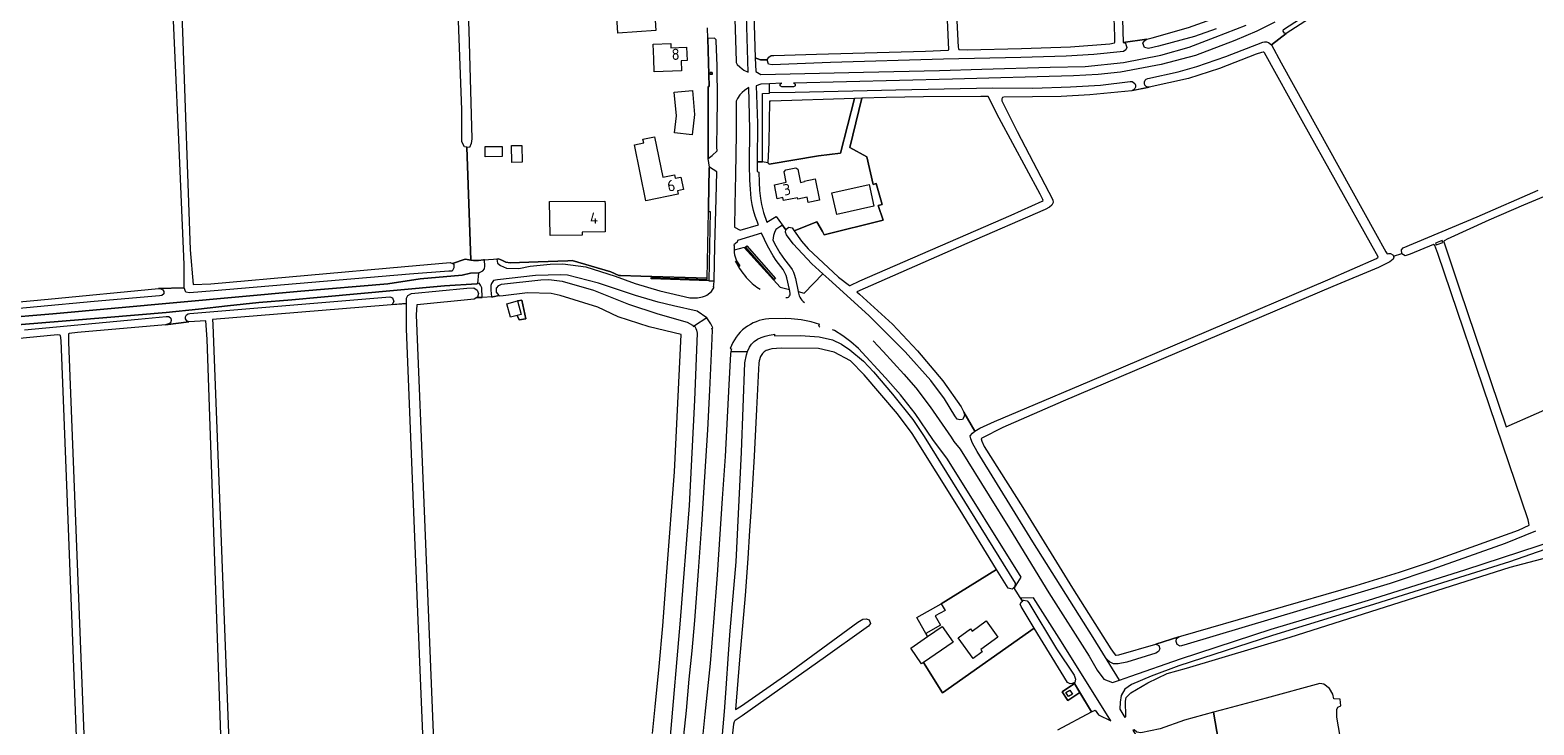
# Model space of a CAD drawing. Header units: metres. Extents: x 209813 to 223847, y 571801 to 587119.
# Tile 374 of 656: x 217443 to 217977, y 578910 to 579156. Entities that reach past the tile are written whole.
import ezdxf
from ezdxf.enums import TextEntityAlignment as Align

# ---------------------------------------------------------------- set-up
doc = ezdxf.new("R2010")
doc.units = ezdxf.units.M
for name, color, linetype, lineweight in [('B-RO-GR-GRAS-GV', 8, 'Continuous', 0), ('B-RO-KL-DATA_CAI-S', 8, 'Continuous', 0), ('B-RO-KW-KUNSTWERK_STUW-GV', 8, 'Continuous', 0), ('B-RO-OG-BEBOUWING-T18', 8, 'Continuous', 0), ('B-RO-OG-TERREIN_CULTUURSCHEIDING-GV', 8, 'Continuous', 0), ('B-RO-OG-TERREIN_ERF-GV', 8, 'Continuous', 0), ('B-RO-OG-WEG-GV', 8, 'Continuous', 0), ('B-RO-VH-VERHARDING_HALFVERHARDING-GV', 8, 'Continuous', 0)]:
    doc.layers.add(name, color=color, linetype=linetype, lineweight=lineweight)
doc.styles.add('NLCS-ISO', font='txt')
doc.styles.add('NLCS-ISO-M200-T18', font='txt', dxfattribs={"height": 0.36})

# ---------------------------------------------------------------- blocks, each defined once
blk = doc.blocks.new('SKL-DATA_SIGNAAL_CAIKAST-SO')
at = {"color": 0, "linetype": 'ByBlock', "lineweight": 18}
for points in [[(-2, 2), (2, 2), (2, 1.68), (-2, 1.68)], [(-2, 1.52), (2, 1.52), (2, -2), (-2, -2)]]:
    blk.add_lwpolyline(points, close=True, dxfattribs=at)
at = {"color": 0, "linetype": 'ByBlock', "lineweight": 18, "style": 'NLCS-ISO'}
blk.add_text('cai', height=1.5, dxfattribs=at).set_placement((0, 0), align=Align.MIDDLE_CENTER)

msp = doc.modelspace()

# ---------------------------------------------------------------- linework, layer by layer
at = {"layer": 'B-RO-GR-GRAS-GV', "flags": 128}
for points in [[(217839.659, 579153.173), (217841.563, 579153.729), (217854.475, 579157.341), (217867.763, 579162.024), (217880.093, 579167.938), (217888.163, 579172.525), (217888.59, 579173.064), (217888.651, 579173.49), (217888.363, 579178.127), (217884.012, 579331.346), (217883.875, 579331.848), (217883.655, 579332.112), (217882.976, 579332.271), (217878.087, 579332.164), (217818.636, 579330.678), (217818.592, 579330.466), (217818.602, 579329.909), (217819.868, 579292.386), (217822.907, 579217.639), (217827.049, 579217.591), (217828.376, 579217.212), (217829.222, 579216.049), (217829.444, 579213.976), (217831.268, 579151.998)], [(217497.851, 579064.836), (217497.82, 579073.148), (217495.965, 579117.405), (217492.041, 579205.006), (217490.387, 579246.734), (217488.63, 579282.206), (217488.489, 579282.501), (217487.923, 579282.591), (217477.569, 579282.218), (217398.636, 579278.717), (217388.619, 579278.003), (217388.301, 579277.831), (217388.051, 579277.101), (217387.886, 579273.91), (217389.948, 579214.64), (217393.024, 579142.716), (217396.476, 579056.745), (217403.002, 579056.807), (217425.203, 579058.602), (217449.537, 579060.783), (217488.802, 579064.657)], [(217598.196, 579114.877), (217597.335, 579114.985), (217596.498, 579116.772), (217596.462, 579128.045), (217592.986, 579219.861), (217588.264, 579219.917), (217571.024, 579219.451), (217537.031, 579218.669), (217494.708, 579217.534), (217494.693, 579217.34), (217494.737, 579215.325), (217497.259, 579155.769), (217499.977, 579078.308), (217501.083, 579066.045), (217507.332, 579066.314), (217576.187, 579072.466), (217592.269, 579073.83), (217593.11, 579073.515), (217597.676, 579075.074), (217599.6, 579074.706)], [(217778.647, 579013.956), (217780.341, 579015.004), (217785.557, 579017.337), (217797.01, 579022.209), (217819.472, 579031.69), (217903.891, 579067.675), (217921.19, 579075.278), (217921.779, 579075.772), (217921.648, 579076.119), (217919.639, 579079.687), (217894.802, 579124.204), (217881.432, 579148.365), (217881.238, 579148.544), (217880.978, 579148.59), (217880.313, 579148.516), (217878.434, 579147.831), (217865.423, 579142.834), (217854.488, 579139.279), (217840.531, 579136.096), (217834.336, 579134.904), (217819.458, 579133.462), (217809.204, 579132.875), (217788.858, 579132.578), (217788.432, 579132.436), (217788.158, 579131.959), (217788.124, 579131.806), (217788.199, 579131.24), (217793.595, 579120.439), (217806.229, 579096.17), (217806.448, 579095.206), (217805.93, 579094.213), (217805.136, 579093.51), (217803.526, 579092.728), (217775.736, 579080.57), (217736.722, 579063.45), (217737.63, 579062.593), (217749.391, 579051.939), (217758.283, 579042.528), (217767.273, 579031.822), (217773.738, 579022.627), (217774.649, 579020.673)], [(217705.473, 579116.491), (217705.111, 579109.268), (217705.508, 579108.84), (217723.028, 579111.78), (217730.855, 579112.668), (217735.898, 579132.162), (217706.173, 579131.226), (217705.717, 579131.186)], [(217714.449, 579085.149), (217717.024, 579081.481), (217719.382, 579078.716), (217730.2, 579068.606), (217734.03, 579065.668), (217734.281, 579065.727), (217737.786, 579067.358), (217791.491, 579090.695), (217802.526, 579095.651), (217802.902, 579095.902), (217802.751, 579096.298), (217801.76, 579098.098), (217787.191, 579125.106), (217783.297, 579132.864), (217780.704, 579132.832), (217760.41, 579132.679), (217747.117, 579132.515), (217738.417, 579132.241), (217734.203, 579114.668), (217740.251, 579111.419), (217742.502, 579101.589), (217743.614, 579101.92), (217745.639, 579094.526), (217744.22, 579094.089), (217746.03, 579088.958), (217725.038, 579083.637), (217724.511, 579084.828), (217722.524, 579088.268)], [(217612.389, 579059.175), (217616.199, 579060.218), (217617.774, 579060.494), (217619.132, 579053.865), (217616.775, 579053.467), (217616.072, 579055.058), (217613.694, 579054.407)]]:
    msp.add_lwpolyline(points, close=True, dxfattribs=at)
for points in [[(217771.091, 579180.963), (217772.671, 579150.314), (217772.731, 579149.883), (217772.899, 579149.58), (217773.04, 579149.519), (217775.817, 579149.462), (217795.128, 579149.862), (217812.577, 579150.456), (217826.524, 579151.553), (217828.152, 579151.947), (217828.238, 579152.126), (217828.238, 579154.203), (217826.231, 579210.602)], [(217903.706, 579164.596), (217889.167, 579155.207), (217883.867, 579151.239), (217887.363, 579144.823), (217920.82, 579084.235), (217924.466, 579077.665), (217925.028, 579076.904), (217925.517, 579077.034), (217926.214, 579077.084), (217927.054, 579076.626), (217927.256, 579076.087), (217930.18, 579077.118), (217930.086, 579078.339), (217930.73, 579079.091), (217956.939, 579090.109), (217978.635, 579099.53)], [(217988.429, 579100.512), (217973.362, 579094.229), (217961.121, 579088.886), (217946.264, 579082.173), (217945.447, 579081.739), (217945.219, 579081.511), (217945.139, 579081.354), (217945.118, 579081.153), (217950.614, 579064.481), (217967.219, 579015.499), (217988.756, 579024.942)], [(217927.256, 579076.087), (217927.361, 579075.808), (217927.129, 579075.017), (217925.882, 579074.118), (217921.936, 579072.04), (217905.675, 579065.312), (217809.977, 579024.606), (217788.482, 579015.219), (217781.086, 579011.433), (217780.893, 579011.168), (217781.113, 579010.431), (217781.945, 579008.489), (217795.616, 578986.846), (217813.296, 578958.198), (217826.849, 578936.587), (217828.025, 578934.953), (217828.547, 578934.386), (217828.763, 578934.316), (217829.705, 578934.458), (217842.894, 578938.243), (217850.998, 578940.851), (217851.687, 578941.135), (217913.987, 578959.173), (217929.388, 578963.81), (217939.612, 578967.238), (217971.64, 578978.818), (217975.414, 578980.593), (217975.344, 578981.262), (217975.002, 578982.448), (217963.716, 579015.954), (217943.008, 579077.026), (217941.947, 579079.896), (217941.455, 579080.265), (217933.144, 579076.819), (217931.411, 579076.241), (217930.196, 579076.91), (217930.18, 579077.118)], [(217664.137, 578906.487), (217665.134, 578916.048), (217666.528, 578930.4), (217667.771, 578944.766), (217668.54, 578954.348), (217669.288, 578963.933), (217671.914, 578999.47), (217674.333, 579048.269), (217662.945, 579050.978), (217651.991, 579054.55), (217644.768, 579057.963), (217631.354, 579062.09), (217628.189, 579062.794), (217619.814, 579063.125), (217611.154, 579062.079), (217609.859, 579061.935), (217609.688, 579062.156), (217607.51, 579061.722), (217603.51, 579061.401), (217601.811, 579061.415), (217600.822, 579060.823), (217580.61, 579058.845), (217580.412, 579058.814), (217580.187, 579055.325), (217582.953, 578988.54), (217586.976, 578889.217)], [(217585.654, 578832.438), (217581.44, 578934.834), (217576.774, 579050.329), (217576.799, 579059.332), (217569.927, 579058.68), (217507.965, 579053.578), (217508.057, 579051.781), (217515.944, 578844.999)], [(217512.696, 578854.739), (217506.079, 579046.686), (217505.591, 579053.2), (217499.53, 579052.842), (217491.198, 579051.724), (217459.933, 579049.006), (217456.99, 579048.701), (217456.813, 579048.572), (217456.75, 579048.426), (217456.796, 579045.544), (217464.997, 578836.588)], [(217462.578, 578828.321), (217456.468, 578988.74), (217454.223, 579046.099), (217453.993, 579047.942), (217453.679, 579048.058), (217452.893, 579048.116), (217429.624, 579045.94)], [(217808.075, 578907.878), (217820.059, 578914.199), (217815.858, 578921.106), (217811.603, 578918.264), (217809.56, 578921.351), (217813.929, 578924.277), (217813.781, 578924.52), (217813.185, 578924.297), (217812.474, 578924.144), (217811.482, 578924.615), (217799.707, 578943.976), (217767.101, 578921.006), (217760.393, 578931.821), (217759.631, 578931.297), (217755.81, 578936.852), (217761.801, 578940.973), (217757.994, 578947.717), (217766.655, 578952.658), (217786.323, 578964.858), (217773.401, 578985.861), (217756.284, 579013.17), (217751.097, 579020.159), (217739.244, 579033.944), (217734.425, 579038.884), (217728.689, 579042.066), (217723.133, 579043.331), (217709.884, 579043.444), (217706.557, 579043.139), (217705.727, 579042.993), (217705.323, 579042.889), (217704.929, 579042.754), (217704.547, 579042.585), (217704.18, 579042.379), (217703.832, 579042.137), (217703.507, 579041.864), (217703.21, 579041.562), (217702.944, 579041.234), (217702.711, 579040.882), (217702.51, 579040.511), (217702.34, 579040.125), (217702.08, 579039.321), (217701.987, 579038.91), (217701.862, 579038.082), (217701.764, 579035.984), (217701.067, 579021.755), (217700.218, 579005.012), (217699.015, 578985.22), (217698.596, 578978.623), (217697.942, 578968.731), (217697.042, 578955.542), (217694.997, 578932.667), (217693.599, 578915.081), (217695.767, 578916.373), (217712.228, 578927.874), (217736.996, 578946.052), (217738.84, 578947.19), (217739.976, 578947.326), (217741.097, 578946.981), (217741.517, 578945.6), (217740.886, 578944.732), (217739.199, 578943.485), (217725.549, 578933.81), (217696.011, 578912.803), (217693.451, 578911.19), (217693.224, 578910.97), (217693.099, 578910.673), (217692.942, 578909.903), (217685.443, 578843.814)], [(217909.066, 578901.32), (217907.151, 578912.291), (217907.177, 578915.079), (217907.524, 578915.887), (217908.54, 578916.428), (217908.313, 578918.687), (217906.048, 578918.884), (217905.693, 578920.481), (217904.51, 578922.58), (217902.533, 578924.089), (217901.058, 578924.28), (217882.06, 578919.083), (217866.022, 578914.889), (217863.283, 578914.137), (217868.619, 578883.263)]]:
    msp.add_lwpolyline(points, dxfattribs=at)
at = {"layer": 'B-RO-KW-KUNSTWERK_STUW-GV', "flags": 128}
msp.add_lwpolyline([(217942.792, 579080.295), (217944.737, 579081.014), (217944.507, 579081.637), (217942.128, 579080.758), (217942.358, 579080.135)], close=True, dxfattribs=at)
at = {"layer": 'B-RO-OG-TERREIN_CULTUURSCHEIDING-GV', "flags": 128}
for points in [[(217431.382, 579053.981), (217451.194, 579055.584), (217539.312, 579063.702), (217570.228, 579066.322), (217581.65, 579068.107), (217596.621, 579069.375), (217599.496, 579070.095), (217602.458, 579070.25), (217603.88, 579070.941), (217604.453, 579071.637), (217604.658, 579072.619), (217604.534, 579074.827), (217604.186, 579074.805), (217602.339, 579074.548), (217600.586, 579074.548), (217597.676, 579075.074), (217593.11, 579073.515), (217593.656, 579073.31), (217593.656, 579071.996), (217593.058, 579070.801), (217591.811, 579070.739), (217577.911, 579069.733), (217508.558, 579063.817), (217499.786, 579063.036), (217498.462, 579063.366), (217497.851, 579064.836), (217488.802, 579064.657), (217489.612, 579064.551), (217490.316, 579064.118), (217490.581, 579063.528), (217490.581, 579062.695), (217489.879, 579062.119), (217489.152, 579062.011), (217465.914, 579059.992), (217425.267, 579056.193)], [(217441.132, 579049.928), (217481.537, 579053.686), (217491.45, 579054.693), (217492.452, 579054.673), (217493.15, 579054.041), (217493.263, 579053.251), (217493.064, 579052.386), (217492.265, 579052.04), (217491.198, 579051.724), (217499.53, 579052.842), (217498.793, 579053.11), (217498.281, 579053.827), (217498.389, 579054.549), (217498.651, 579055.27), (217499.325, 579055.607), (217499.816, 579055.74), (217570.87, 579061.634), (217571.827, 579061.331), (217572.336, 579060.058), (217571.687, 579058.905), (217576.799, 579059.332), (217576.768, 579061.149), (217577.251, 579062.098), (217578.557, 579062.798), (217598.251, 579064.751), (217600.682, 579064.922), (217601.895, 579064.062), (217602.311, 579062.855), (217602.026, 579061.544), (217601.811, 579061.415), (217603.62, 579061.41), (217603.539, 579064.882), (217603.085, 579065.831), (217602.633, 579066.471), (217602.181, 579066.386), (217601.729, 579066.301), (217590.277, 579065.599), (217573.531, 579064.031), (217546.399, 579061.535), (217536.036, 579060.562), (217524.389, 579059.632), (217513.281, 579058.449), (217502.977, 579057.278), (217491.466, 579056.128), (217470.432, 579054.319), (217431.309, 579051.163)], [(217993.548, 578976.258), (217968.483, 578967.572), (217918.598, 578951.842), (217884.242, 578941.38), (217850.973, 578930.584), (217841.238, 578926.965), (217834.192, 578923.979), (217831.806, 578922.29), (217830.497, 578920.088), (217830.204, 578917.709), (217830.111, 578915.151), (217831.79, 578912.281), (217832.26, 578912.534), (217832.055, 578918.002), (217832.352, 578919.312), (217834.005, 578920.947), (217840.015, 578924.581), (217846.852, 578927.818), (217853.78, 578929.699), (217890.609, 578940.811), (217968.675, 578965.587), (217997.909, 578973.357)]]:
    msp.add_lwpolyline(points, dxfattribs=at)
at = {"layer": 'B-RO-OG-TERREIN_ERF-GV', "flags": 128}
for points in [[(217596.462, 579217.783), (217598.879, 579156.311), (217600.029, 579117.755), (217599.747, 579116.106), (217599.115, 579114.762), (217598.196, 579114.877), (217599.6, 579074.706), (217600.586, 579074.548), (217602.339, 579074.548), (217604.186, 579074.805), (217609.421, 579075.133), (217610.59, 579074.688), (217612.086, 579073.987), (217613.629, 579073.73), (217623.504, 579074.051), (217634.048, 579074.438), (217635.614, 579074.625), (217649.385, 579070.51), (217652.231, 579069.26), (217652.745, 579069.203), (217660.002, 579068.965), (217683.585, 579068.241), (217683.977, 579092.023), (217684.019, 579093.502), (217684.223, 579107.344), (217684.415, 579107.745), (217683.887, 579110.821), (217683.908, 579136.35), (217684.285, 579136.365), (217683.782, 579153.446), (217683.729, 579157.255)], [(217699.844, 579169.991), (217700.615, 579146.615), (217702.444, 579145.915), (217704.896, 579145.913), (217705.479, 579146.788), (217706.239, 579147.341), (217707.256, 579147.391), (217722.359, 579147.83), (217761.1, 579148.892), (217769.099, 579149.267), (217769.359, 579149.386), (217768.849, 579160.073)]]:
    msp.add_lwpolyline(points, dxfattribs=at)
for points in [[(217664.65, 579167.657), (217665.383, 579156.244), (217651.814, 579155.373), (217651.081, 579166.786)], [(217664.572, 579146.2), (217664.373, 579151.41), (217670.639, 579151.662), (217670.7, 579150.138), (217676.245, 579150.361), (217676.436, 579145.599), (217674.321, 579145.514), (217674.462, 579142.005), (217664.749, 579141.552)], [(217671.812, 579134.315), (217678.361, 579134.984), (217679.011, 579126.433), (217678.207, 579119.242), (217671.985, 579119.938), (217672.662, 579125.992)], [(217714.449, 579085.149), (217722.524, 579088.268), (217724.511, 579084.828), (217725.038, 579083.637), (217746.03, 579088.958), (217744.22, 579094.089), (217745.639, 579094.526), (217743.614, 579101.92), (217742.502, 579101.589), (217740.251, 579111.419), (217734.203, 579114.668), (217738.417, 579132.241), (217735.898, 579132.162), (217730.855, 579112.668), (217723.028, 579111.78), (217705.508, 579108.84), (217705.111, 579109.268), (217703.203, 579109.64), (217701.31, 579109.649), (217701.294, 579106.143), (217701.875, 579105.986), (217701.981, 579102.358), (217702.166, 579099.46), (217702.487, 579096.573), (217702.838, 579094.421), (217703.536, 579091.605), (217704.724, 579088.171), (217708.036, 579090.214), (217711.525, 579085.424), (217711.577, 579085.755), (217712.545, 579086.459), (217713.768, 579086.171)], [(217667.774, 579104.138), (217671.913, 579104.958), (217672.18, 579103.764), (217674.251, 579104.189), (217675.136, 579099.755), (217673.075, 579099.329), (217673.304, 579098.138), (217661.72, 579095.8), (217657.713, 579115.655), (217661.041, 579116.327), (217660.76, 579117.722), (217664.896, 579118.557)], [(217610.808, 579115.054), (217610.821, 579111.464), (217604.728, 579111.441), (217604.715, 579115.031)], [(217617.781, 579115.455), (217617.869, 579109.497), (217614.165, 579109.443), (217614.077, 579115.401)], [(217711.522, 579106.837), (217715.004, 579107.549), (217715.69, 579107.03), (217716.644, 579102.338), (217718.079, 579102.63), (217718.041, 579102.814), (217721.903, 579103.599), (217723.453, 579095.974), (217719.44, 579095.158), (217719.061, 579097.022), (217715.704, 579096.339), (217715.6, 579096.849), (217710.689, 579095.851), (217710.474, 579096.911), (217708.424, 579096.494), (217707.409, 579101.485), (217711.66, 579102.349), (217710.909, 579106.041)], [(217729.586, 579090.921), (217727.85, 579098.565), (217741.015, 579101.555), (217742.751, 579093.911)], [(217647.286, 579094.574), (217647.393, 579084.779), (217639.149, 579084.688), (217639.162, 579083.59), (217627.761, 579083.465), (217627.629, 579095.483), (217647.274, 579095.699)], [(217616.775, 579053.467), (217619.132, 579053.865), (217617.774, 579060.494), (217616.199, 579060.218), (217617.504, 579055.45), (217616.072, 579055.058)], [(217799.707, 578943.976), (217795.008, 578951.705), (217794.732, 578952.456), (217795.208, 578953.3), (217795.55, 578953.582), (217792.476, 578958.469), (217791.791, 578957.846), (217790.463, 578958.131), (217786.323, 578964.858), (217766.655, 578952.658), (217768.001, 578950.299), (217764.528, 578948.317), (217766.382, 578945.069), (217761.193, 578942.109), (217761.801, 578940.973), (217767.025, 578944.566), (217770.846, 578939.011), (217760.393, 578931.821), (217767.101, 578921.006)], [(217786.755, 578940.793), (217780.67, 578936.367), (217781.252, 578935.568), (217777.967, 578933.179), (217772.625, 578940.523), (217777.031, 578943.728), (217777.618, 578942.921), (217782.582, 578946.531)], [(217815.858, 578921.106), (217813.929, 578924.277), (217809.56, 578921.351), (217811.603, 578918.264)], [(217810.943, 578921.074), (217812.311, 578921.99), (217813.255, 578920.57), (217811.883, 578919.653)], [(217837.551, 578906.828), (217836.8, 578906.856), (217836.141, 578907.045), (217835.198, 578907.879), (217834.722, 578907.676), (217841.616, 578896.395), (217846.012, 578887.142), (217848.247, 578879.764), (217868.619, 578883.263), (217863.283, 578914.137), (217852.999, 578911.314), (217844.404, 578908.203)]]:
    msp.add_lwpolyline(points, close=True, dxfattribs=at)
at = {"layer": 'B-RO-OG-WEG-GV', "flags": 128}
for points in [[(217840.013, 579139.264), (217850.773, 579141.594), (217857.459, 579143.478), (217867.686, 579147.058), (217880.791, 579152.151), (217881.44, 579152.234), (217882.09, 579152.224), (217882.894, 579151.994), (217883.867, 579151.239), (217889.167, 579155.207), (217888.58, 579155.311), (217888.096, 579156.037), (217888.234, 579156.694), (217902.654, 579166.007), (217914.19, 579175.482), (217920.358, 579181.201), (217927.618, 579188.549), (217937.05, 579198.47), (217944.437, 579207.12), (217954.588, 579218.733), (217973.825, 579241.494)], [(217885.115, 579159.286), (217878.748, 579156.03), (217870.869, 579152.709), (217856.942, 579147.388), (217844.787, 579144.18), (217830.352, 579141.42), (217822.414, 579140.605), (217813.616, 579140.176), (217770.601, 579138.962), (217714.209, 579137.548), (217714.428, 579137.501), (217714.63, 579137.363), (217714.764, 579137.158), (217714.809, 579136.917), (217714.759, 579136.677), (217714.622, 579136.475), (217714.418, 579136.34), (217714.2, 579136.298), (217710.082, 579136.298), (217709.864, 579136.34), (217709.66, 579136.475), (217709.523, 579136.677), (217709.473, 579136.917), (217709.518, 579137.158), (217709.652, 579137.363), (217709.854, 579137.501), (217710.073, 579137.548), (217705.662, 579137.346)], [(217864.233, 579156.82), (217856.566, 579154.091), (217843.78, 579150.728), (217840.286, 579149.871), (217838.82, 579150.22), (217838.252, 579151.735), (217838.931, 579152.669), (217839.659, 579153.173), (217831.268, 579151.998), (217832.038, 579151.76), (217832.334, 579150.977), (217832.525, 579150.288), (217832.224, 579149.385), (217831.392, 579148.876), (217820.822, 579147.78), (217811.069, 579147.119), (217794.945, 579146.634), (217767.505, 579146.043), (217727.388, 579144.963), (217706.667, 579144.07), (217705.338, 579144.35), (217704.896, 579145.913), (217702.444, 579145.915), (217700.615, 579146.615), (217700.778, 579141.688), (217702.643, 579140.62), (217739.078, 579141.502), (217765.995, 579142.091), (217781.126, 579142.546), (217805.364, 579143.197), (217817.769, 579143.509), (217831.416, 579144.944), (217844.595, 579147.475), (217854.654, 579150.344), (217863.962, 579153.926), (217874.88, 579158.173)], [(217705.662, 579134.238), (217714.748, 579134.318), (217750.491, 579135.192), (217784.855, 579135.876), (217799.156, 579135.832), (217812.591, 579136.228), (217823.242, 579136.918), (217833.786, 579138.149)], [(217834.405, 579134.919), (217840.531, 579136.096)], [(217709.483, 579065.086), (217712.746, 579064.28), (217711.89, 579068.442), (217711.615, 579069.192), (217710.507, 579071.353), (217708.04, 579074.572), (217706.93, 579076.263), (217704.942, 579079.799), (217702.886, 579084.286), (217694.293, 579081.624), (217694.16, 579081.036), (217693.002, 579080.093), (217693.126, 579079.742), (217693.132, 579078.248)], [(217709.483, 579065.086), (217696.683, 579079.234), (217693.132, 579078.248), (217693.135, 579077.441), (217693.287, 579076.57), (217693.981, 579074.441), (217695.185, 579072.686), (217694.904, 579072.467), (217693.664, 579074.285)], [(217684.129, 579067.401), (217663.625, 579068.019), (217663.64, 579068.539), (217683.576, 579067.825), (217683.585, 579068.241), (217660.002, 579068.965), (217652.745, 579069.203), (217652.231, 579069.26), (217649.385, 579070.51), (217635.614, 579074.625), (217634.048, 579074.438), (217623.504, 579074.051), (217613.629, 579073.73), (217612.086, 579073.987), (217610.59, 579074.688), (217609.421, 579075.133), (217608.894, 579075.1), (217609.116, 579073.642), (217610.18, 579072.782), (217612.266, 579071.8), (217616.737, 579071.782), (217620.722, 579072.521), (217627.765, 579073.22), (217632.34, 579073.345), (217640.467, 579072.369), (217650.837, 579068.957), (217657.96, 579066.399), (217666.705, 579063.808), (217677.45, 579061.309), (217680.119, 579061.298), (217681.879, 579061.672), (217682.969, 579062.024), (217683.471, 579062.253), (217685.075, 579063.612), (217685.994, 579065.118), (217685.85, 579065.184), (217685.953, 579065.954), (217685.996, 579067.343)], [(217683.414, 579054.158), (217680.046, 579056.53), (217671.556, 579058.482), (217666.099, 579059.777), (217658.05, 579062.187), (217644.946, 579066.581), (217634.004, 579069.334), (217631.557, 579069.514), (217622.64, 579069.282), (217609.075, 579067.687), (217607.658, 579067.42), (217606.985, 579066.366), (217606.745, 579065.684), (217606.691, 579063.987), (217607.021, 579061.683), (217607.51, 579061.722), (217609.688, 579062.156), (217608.742, 579063.379), (217608.742, 579064.755), (217609.533, 579065.735), (217610.483, 579066.224), (217624.484, 579067.713), (217627.372, 579067.842), (217632.084, 579067.237), (217643.186, 579064.036), (217655.616, 579059.031), (217666.07, 579055.585), (217676.464, 579052.648), (217678.336, 579051.604), (217678.684, 579051.091), (217679.065, 579051.338)], [(217742.474, 579046.019), (217745.987, 579042.203), (217753.348, 579034.175), (217757.681, 579029.32), (217762.74, 579022.609), (217770.237, 579011.782), (217771.172, 579010.257), (217773.399, 579007.517), (217783.734, 578990.968), (217790.89, 578979.36), (217804.818, 578956.496), (217819.161, 578934.003), (217822.034, 578929.044), (217824.373, 578925.81), (217827.492, 578924.703), (217829.978, 578925.533), (217820.563, 578940.652), (217799.236, 578974.641), (217779.385, 579006.783), (217777.762, 579009.731), (217777.118, 579011.211), (217776.984, 579012.333), (217777.762, 579013.267), (217778.647, 579013.956), (217774.649, 579020.673), (217774.897, 579019.656), (217774.671, 579018.927), (217774.22, 579018.128), (217773.253, 579017.952), (217772.323, 579018.185), (217771.481, 579019.382), (217767.827, 579025.478), (217762.917, 579031.957), (217753.828, 579042.178), (217741.011, 579055.042), (217726.794, 579067.987), (217724.643, 579069.897)], [(217712.997, 579063.001), (217712.746, 579064.28)], [(217715.86, 579063.51), (217715.863, 579063.497)], [(217674.859, 578902.51), (217676.182, 578914.69), (217677.22, 578925.836), (217678.211, 578935.954), (217679.148, 578946.74), (217680.445, 578964.177), (217681.618, 578980.784), (217682.725, 578997.743), (217683.735, 579014.388), (217684.471, 579028.536), (217685.252, 579044.102), (217685.395, 579049.845), (217685.226, 579050.436), (217685.557, 579050.679), (217684.816, 579052.123), (217683.414, 579054.158), (217679.065, 579051.338), (217679.223, 579051.094), (217679.35, 579050.862), (217679.563, 579050.377), (217679.732, 579049.868), (217679.996, 579048.811), (217679.094, 579024.918), (217677.135, 578987.508), (217673.976, 578946.807), (217670.348, 578904.213)], [(217723.597, 579051.848), (217720.434, 579052.748), (217716.949, 579053.445), (217713.436, 579053.86), (217711.292, 579053.974), (217705.423, 579053.828)], [(217691.77, 579043.299), (217692.134, 579043.238), (217691.952, 579042.277), (217697.919, 579042.277), (217697.983, 579042.475), (217698.557, 579043.748), (217699.304, 579044.882), (217700.263, 579045.847), (217701.417, 579046.638), (217702.717, 579047.269), (217704.116, 579047.752), (217705.566, 579048.102), (217707.019, 579048.331), (217707.403, 579048.364)], [(217707.403, 579048.364), (217707.403, 579047.777), (217716.656, 579047.893), (217723.272, 579047.462), (217728.056, 579046.424), (217731.192, 579044.819), (217734.193, 579042.833), (217739.009, 579038.779), (217742.614, 579034.997), (217749.354, 579027.143), (217756.553, 579018.049), (217760.596, 579012.023), (217792.903, 578959.909), (217792.764, 578958.731), (217792.476, 578958.469), (217792.616, 578958.246), (217795.032, 578962.058), (217768.888, 579004.005), (217763.714, 579010.978), (217757.38, 579020.192), (217752.149, 579026.871), (217746.82, 579032.949), (217737.317, 579043.335), (217734.579, 579045.627), (217731.754, 579047.78), (217728.759, 579049.653), (217728.087, 579049.991)], [(217691.952, 579042.277), (217691.796, 579041.457), (217691.263, 579030.368), (217689.893, 579004.989), (217688.928, 578990.022), (217687.078, 578962.907), (217685.832, 578946.124), (217684.593, 578931.461), (217682.697, 578913.37), (217681.155, 578897.97)], [(217688.941, 578906.146), (217689.718, 578914.325), (217690.319, 578922.521), (217691.1, 578934.828), (217691.679, 578943.028), (217692.725, 578955.313), (217693.888, 578967.587), (217695.8, 579006.44), (217696.868, 579038.173), (217697.539, 579041.099), (217697.919, 579042.277)], [(217977.634, 578978.405), (217966.862, 578973.995), (217940.87, 578964.75), (217926.103, 578959.875), (217852.83, 578937.922), (217851.485, 578937.546), (217850.402, 578938.183), (217850.132, 578939.218), (217850.186, 578940.241), (217850.998, 578940.851), (217842.894, 578938.243), (217843.868, 578937.8), (217844.306, 578936.633), (217843.818, 578935.658), (217842.882, 578935.104), (217832.549, 578931.941), (217829.423, 578931.28), (217827.799, 578931.306), (217826.606, 578931.889), (217825.3, 578933.045)], [(217829.978, 578925.533), (217834.014, 578926.882), (217851.565, 578933.072), (217883.806, 578943.615), (217918.361, 578953.926), (217952.512, 578964.666), (217985.464, 578975.416)]]:
    msp.add_lwpolyline(points, dxfattribs=at)
for points in [[(217693.83, 579144.952), (217694.229, 579144.26), (217695.127, 579143.34), (217695.946, 579142.677), (217696.624, 579142.241), (217698.127, 579141.525), (217697.406, 579165.63), (217696.845, 579180.953), (217696.133, 579191.67), (217695.54, 579199.813), (217695.182, 579208.927), (217694.493, 579208.847), (217693.83, 579208.72), (217693.523, 579208.625), (217692.985, 579208.4), (217691.918, 579207.803), (217692.842, 579179.26), (217693.856, 579145.338)], [(217686.749, 579152.599), (217686.796, 579152.99), (217686.098, 579153.613), (217683.782, 579153.446), (217684.285, 579136.365), (217683.908, 579136.35), (217683.887, 579110.821), (217685.38, 579111.89), (217687.098, 579113.591), (217686.937, 579114.782), (217687.134, 579123.101), (217687.212, 579131.535), (217687.097, 579143.762)], [(217700.977, 579136.661), (217701.374, 579123.373), (217701.31, 579109.649), (217703.203, 579109.64), (217703.213, 579133.949), (217705.662, 579133.994), (217705.662, 579137.346), (217702.646, 579137.264)], [(217701.746, 579087.198), (217700.653, 579090.278), (217700.027, 579092.357), (217699.546, 579094.473), (217699.209, 579096.622), (217698.896, 579099.877), (217698.724, 579103.138), (217698.591, 579108.569), (217698.715, 579121.178), (217698.398, 579135.994), (217696.768, 579134.909), (217696.032, 579134.286), (217695.117, 579133.407), (217694.265, 579132.165), (217693.812, 579131.233), (217693.802, 579119.627), (217693.601, 579105.076), (217693.349, 579094.204), (217693.257, 579086.42), (217695.287, 579085.407)], [(217684.019, 579093.502), (217683.977, 579092.023), (217684.618, 579092.039), (217684.129, 579067.401), (217685.996, 579067.343), (217686.286, 579079.778), (217686.754, 579096.458), (217686.978, 579106.109), (217684.415, 579107.745), (217684.223, 579107.344)], [(217710.294, 579087.114), (217709.35, 579086.554), (217707.925, 579085.567), (217707.45, 579084.543), (217707.084, 579083.41), (217706.886, 579081.747), (217707.88, 579079.792), (217709.384, 579077.306), (217711.06, 579074.932), (217712.843, 579072.639), (217713.69, 579071.377), (217714.221, 579070.385), (217714.491, 579069.687), (217714.877, 579068.224), (217715.86, 579063.51), (217718.049, 579062.969), (217724.643, 579069.897), (217720.692, 579073.404), (217714.108, 579080.48), (217711.766, 579083.752), (217711.402, 579084.642), (217711.525, 579085.424)], [(217707.392, 579067.843), (217697.142, 579079.388), (217697.641, 579079.751), (217707.84, 579068.194)], [(217813.929, 578924.277), (217820.059, 578914.199), (217821.345, 578914.878), (217822.48, 578913.167), (217826.935, 578911.017), (217809.336, 578939.159), (217799.435, 578954.753), (217794.893, 578954.626), (217795.55, 578953.582), (217795.904, 578953.873), (217797.179, 578953.666), (217797.796, 578952.907), (217807.644, 578936.661), (217813.833, 578927.22), (217814.374, 578925.883), (217814.113, 578924.645), (217813.781, 578924.52)]]:
    msp.add_lwpolyline(points, close=True, dxfattribs=at)
at = {"layer": 'B-RO-OG-WEG-GV'}
for points in [[(217833.786, 579138.149, -0.9565776), (217834.405, 579134.919)], [(217840.531, 579136.096, -0.9427401), (217840.013, 579139.264)], [(217693.664, 579074.285, 0.0763276), (217698.054, 579067.866)], [(217698.054, 579067.866, 0.0703277), (217702.325, 579064.343)], [(217711.451, 579061.424, 0.5254304), (217712.997, 579063.001)], [(217715.863, 579063.497, 0.0834775), (217716.466, 579061.518)], [(217716.466, 579061.518, 0.1473104), (217718.102, 579059.711)], [(217705.423, 579053.828, 0.3026565), (217691.77, 579043.299)], [(217723.515, 579050.878, -0.6555189), (217723.597, 579051.848)]]:
    msp.add_lwpolyline(points, format="xyb", dxfattribs=at)
at = {"layer": 'B-RO-VH-VERHARDING_HALFVERHARDING-GV', "flags": 128}
msp.add_lwpolyline([(217431.309, 579051.163), (217470.432, 579054.319), (217491.466, 579056.128), (217502.977, 579057.278), (217513.281, 579058.449), (217524.389, 579059.632), (217536.036, 579060.562), (217546.399, 579061.535), (217573.531, 579064.031), (217590.277, 579065.599), (217601.729, 579066.301), (217602.181, 579066.386), (217602.458, 579070.25), (217599.496, 579070.095), (217596.621, 579069.375), (217581.65, 579068.107), (217570.228, 579066.322), (217539.312, 579063.702), (217451.194, 579055.584), (217431.382, 579053.981)], dxfattribs=at)

# ---------------------------------------------------------------- block references
at = {"layer": 'B-RO-KL-DATA_CAI-S', "xscale": 0.2, "yscale": 0.2, "zscale": 0.2}
msp.add_blockref('SKL-DATA_SIGNAAL_CAIKAST-SO', (217684.987, 579141.006), dxfattribs=at)

# ---------------------------------------------------------------- texts
at = {"layer": 'B-RO-OG-BEBOUWING-T18', "style": 'NLCS-ISO-M200-T18'}
for s, rotation, p in [('8', 2.3, (217672.344, 579147.82)), ('6', 11.3, (217670.771, 579101.189)), ('3', 11.5, (217711.836, 579099.787)), ('4', 0.6, (217643.34, 579089.633))]:
    msp.add_text(s, height=4, rotation=rotation, dxfattribs=at).set_placement(p, align=Align.MIDDLE)

doc.saveas('drawing.dxf')
